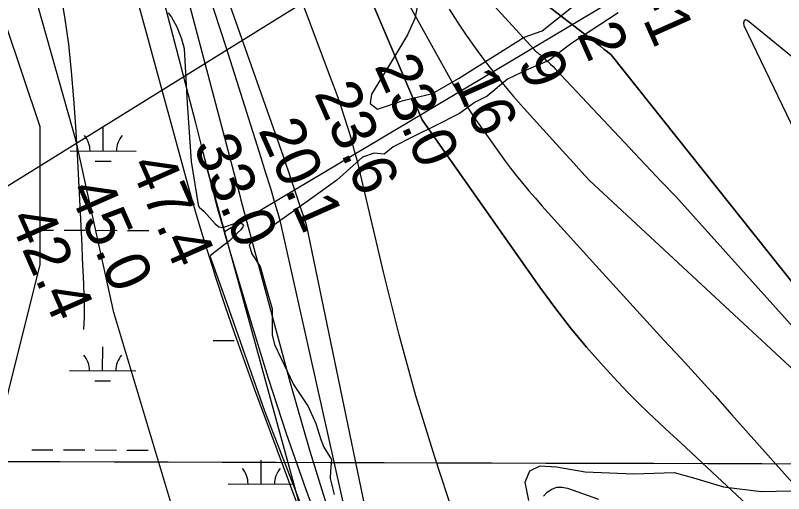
# Model space of a CAD drawing. Extents: x 3161615 to 3199515, y 867541 to 892976.
# Drawn here: x 3178692 to 3179855, y 885045 to 885770 of the extents above; entities that cross this region are included whole.
import ezdxf

# ---------------------------------------------------------------- set-up
doc = ezdxf.new("R2010")
doc.units = 0
for name, color, linetype in [('V-GRID-MAJR', 7, 'Continuous'), ('V-LEVE-TOET', 7, 'Continuous'), ('V-RIVR-EDGE', 7, 'Continuous'), ('V-RIVR-RANG', 7, 'Continuous'), ('V-RRAP-DIKE', 7, 'Continuous'), ('V-SITE-VEGE', 7, 'Continuous'), ('V-TOPO-DPTH', 7, 'Continuous'), ('V-TOPO-MAJR', 7, 'Continuous'), ('V-TOPO-MINR', 7, 'Continuous'), ('V-TOPO-SHOR', 7, 'Continuous'), ('V-TOPO-WATR', 7, 'Continuous'), ('V-WETL-SWMP', 7, 'Continuous')]:
    doc.layers.add(name, color=color, linetype=linetype)

msp = doc.modelspace()

# ---------------------------------------------------------------- linework, layer by layer
at = {"layer": 'V-GRID-MAJR'}
msp.add_spline([(3165858.044, 885132.7980000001), (3171084.176, 885116.4550000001), (3176310.311, 885100.872), (3181536.449, 885086.049), (3186762.588, 885071.987), (3191988.73, 885058.685), (3197214.873, 885046.142), (3197214.874, 885046.142)], degree=3, dxfattribs=at)
at = {"layer": 'V-LEVE-TOET'}
msp.add_lwpolyline([(3179786.706000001, 885905.810999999), (3179008.703000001, 885442.030999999), (3178979.472000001, 885548.3609999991), (3179008.703000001, 885442.030999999), (3179223.154000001, 884660.697999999)], dxfattribs=at)
at = {"layer": 'V-RIVR-EDGE'}
for points in [[(3178958.4510776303, 886410.6676848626), (3178969.323632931, 886372.0138898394), (3179000.705244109, 886334.7400081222), (3179027.789106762, 886295.092376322), (3179054.385484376, 886251.1540710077), (3179081.9415028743, 886209.5977699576), (3179113.286559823, 886157.5408401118), (3179132.7428204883, 886118.8658200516), (3179164.094952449, 886069.6701253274), (3179209.6624640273, 885983.7198714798), (3179250.0067820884, 885906.8431663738), (3179283.7185141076, 885847.6272528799), (3179298.868772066, 885803.2403750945), (3179300.7314537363, 885785.1145026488), (3179296.388896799, 885764.6195967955), (3179285.360691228, 885740.3262191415), (3179259.9791433, 885696.9933157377)], [(3179259.9791433, 885696.9933157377), (3179231.2512335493, 885650.3305588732), (3179228.831495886, 885636.0302791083), (3179240.255211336, 885627.4182736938), (3179278.914902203, 885640.6751915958), (3179323.2911674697, 885651.5335968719), (3179362.9270075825, 885673.8487343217), (3179462.2721420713, 885736.550639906), (3179489.477459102, 885746.0208776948), (3179541.08227897, 885787.3814367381), (3179584.0656600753, 885813.5033001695), (3179638.4986983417, 885841.5043536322), (3179669.065706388, 885860.5037876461), (3179715.387195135, 885886.6173968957), (3179747.858155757, 885904.1814966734), (3179768.379003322, 885910.3301351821), (3179790.773145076, 885902.6447539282), (3179811.7331317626, 885893.5322926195), (3179836.00528438, 885873.9203816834), (3179871.218384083, 885843.3132819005)], [(3179604.472128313, 885773.395304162), (3179534.2574884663, 885727.3120074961), (3179499.3809402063, 885701.1700981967), (3179468.828082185, 885687.8931344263), (3179436.841069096, 885673.1890906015), (3179406.256373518, 885647.036568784), (3179388.112813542, 885638.0207993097), (3179364.2267374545, 885620.9123470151), (3179327.4615658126, 885602.4051147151), (3179293.5623459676, 885585.7982974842), (3179263.9585163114, 885570.6114852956), (3179250.1020923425, 885559.6776132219), (3179234.8457092, 885561.1459641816), (3179217.1860967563, 885554.9902506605), (3179178.473343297, 885520.274069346), (3179140.7320224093, 885492.7086174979), (3179118.27892222, 885476.550372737), (3179086.7510941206, 885454.6920619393), (3179057.6088077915, 885433.304727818), (3179046.136746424, 885422.3649599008), (3179049.9175306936, 885408.5262234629), (3179062.745921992, 885389.4194850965), (3179071.252981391, 885358.4015462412), (3179080.7078899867, 885324.9968864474), (3179080.611198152, 885285.8933397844), (3179084.389624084, 885271.1008583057), (3179112.852220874, 885210.4672981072), (3179135.183866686, 885177.5076732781), (3179147.042004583, 885151.727077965), (3179154.611827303, 885127.3877127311), (3179158.8753799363, 885115.9321597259), (3179170.274332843, 885097.3058313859), (3179168.8000860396, 885079.6650856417), (3179168.2949134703, 885068.2213243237), (3179174.4341186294, 885043.8854965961)], [(3179469.1212902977, 885035.0499374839), (3179463.4672118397, 885062.7226936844), (3179470.662749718, 885079.8724168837), (3179486.418409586, 885087.4634646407), (3179511.2122431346, 885085.9715303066), (3179554.5887757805, 885078.2342656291), (3179628.020068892, 885075.1914385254), (3179689.0656473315, 885077.424867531), (3179718.6116977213, 885069.2449262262), (3179763.8815704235, 885055.7804746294), (3179820.611712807, 885048.487065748), (3179888.332327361, 885050.2271138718)]]:
    msp.add_lwpolyline(points, dxfattribs=at)
at = {"layer": 'V-RIVR-RANG'}
msp.add_line((3178620.342000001, 885474.3269999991), (3180080.780300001, 886381.013799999), dxfattribs=at)
at = {"layer": 'V-RRAP-DIKE'}
msp.add_lwpolyline([(3179786.705972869, 885905.8096059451), (3179008.7048132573, 885442.0322924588), (3178979.4726927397, 885548.3611068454), (3179008.7048132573, 885442.0322924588), (3179223.15483932, 884660.6990210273)], dxfattribs=at)
at = {"layer": 'V-SITE-VEGE'}
msp.add_lwpolyline([(3178923.408000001, 885773.2699999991), (3178928.432000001, 885766.761999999), (3178936.477000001, 885752.2309999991), (3178943.526000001, 885734.1919999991), (3178947.558000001, 885719.4899999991), (3178952.199000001, 885636.7629999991), (3178958.020000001, 885548.354999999), (3178968.483000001, 885482.851999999), (3178970.328000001, 885479.011999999), (3178977.693000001, 885472.5029999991), (3178994.603000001, 885453.9789999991), (3178999.956000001, 885449.474999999), (3179005.975000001, 885448.309999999), (3179026.8570000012, 885455.6989999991), (3179032.204000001, 885455.8729999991), (3179035.551000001, 885454.0399999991), (3179037.228000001, 885451.2019999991), (3179036.560000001, 885449.1969999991), (3179033.392000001, 885444.844999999), (3179028.051000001, 885440.324999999), (3179016.033000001, 885428.437999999), (3178987.654000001, 885406.665999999), (3178986.657000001, 885404.1569999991), (3179008.478000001, 885343.5199999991), (3179069.083000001, 885170.7919999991), (3179113.385000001, 885056.3699999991), (3179167.757000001, 884913.881999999)], dxfattribs=at)
at = {"layer": 'V-TOPO-DPTH'}
for points in [[(3179807.397457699, 885021.4626152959), (3179731.0639163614, 885092.6616002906), (3179714.931994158, 885107.6643109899), (3179698.770895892, 885122.6354339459), (3179682.566033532, 885137.5591752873), (3179666.331995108, 885152.4513288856), (3179650.2786624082, 885167.5228584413), (3179634.495024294, 885182.8647202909), (3179619.115928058, 885198.6120805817), (3179604.0065264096, 885214.6297731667), (3179581.886854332, 885238.6991619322), (3179556.5047871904, 885267.425532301), (3179531.899416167, 885296.7775780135), (3179508.459089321, 885327.0681367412), (3179485.795458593, 885357.9843708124), (3179308.633110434, 885609.8349551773), (3179308.508393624, 885610.0228227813), (3179307.906189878, 885611.2332921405), (3179307.816911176, 885611.4408526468), (3179099.0662176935, 886103.2552170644)], [(3179356.1920150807, 885011.5217359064), (3179326.3299369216, 885102.3425152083), (3179298.345780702, 885193.7071082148), (3179273.1785073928, 885285.8874217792), (3179249.889156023, 885378.6115490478), (3179214.4925198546, 885529.2932957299), (3179210.131042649, 885547.0359004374), (3179205.527192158, 885564.7127038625), (3179200.55978174, 885582.2908053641), (3179195.3499980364, 885599.8031055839), (3179189.8028073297, 885617.2128621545), (3179184.0485075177, 885634.5518129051), (3179177.983544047, 885651.7845549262), (3179171.711471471, 885668.9464911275), (3179027.093779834, 886053.8902647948)], [(3178935.2631834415, 886014.9258344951), (3179036.6848855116, 885727.8343553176), (3179048.8176202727, 885693.5367189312), (3179060.9696694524, 885659.2459364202), (3179073.150690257, 885624.965434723), (3179085.35102548, 885590.691786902), (3179097.3983391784, 885556.3666135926), (3179109.2223585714, 885521.9659022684), (3179120.7114365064, 885487.4518839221), (3179131.977220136, 885452.8623275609)], [(3179472.572727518, 885803.6757169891), (3179561.1543417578, 885735.5606051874), (3179566.6078696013, 885731.3314047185), (3179572.0379952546, 885727.072616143), (3179577.433017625, 885722.7694454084), (3179582.8046378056, 885718.4366865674), (3179588.202910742, 885714.1401907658), (3179593.660065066, 885709.9215571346), (3180109.3238385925, 885061.5308637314)], [(3180109.3238385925, 885061.5308637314), (3179593.660065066, 885709.9215571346), (3179588.202910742, 885714.1401907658), (3179582.8046378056, 885718.4366865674), (3179577.433017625, 885722.7694454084), (3179572.0379952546, 885727.072616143), (3179566.6078696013, 885731.3314047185), (3179561.1543417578, 885735.5606051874), (3179472.572727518, 885803.6757169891)], [(3179348.3878240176, 885778.8438419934), (3179361.2505127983, 885759.2175859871), (3179374.3941612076, 885739.7858793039), (3179387.9592490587, 885720.6459966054), (3179401.8052965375, 885701.7006632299), (3179416.117315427, 885683.1114186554), (3179430.7687373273, 885664.8016825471), (3179445.929263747, 885646.9112091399), (3179461.429193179, 885629.3002441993), (3179525.2531252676, 885558.8082940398), (3179537.172885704, 885545.6423099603), (3179549.0920461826, 885532.4757828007), (3179561.0103067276, 885519.3084410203), (3180047.9757696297, 885067.4413038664)], [(3179348.3878240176, 885778.8438419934), (3179361.2505127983, 885759.2175859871), (3179374.3941612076, 885739.7858793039), (3179387.9592490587, 885720.6459966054), (3179401.8052965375, 885701.7006632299), (3179416.117315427, 885683.1114186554), (3179430.7687373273, 885664.8016825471), (3179445.929263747, 885646.9112091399), (3179461.429193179, 885629.3002441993), (3179525.2531252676, 885558.8082940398), (3179537.172885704, 885545.6423099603), (3179549.0920461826, 885532.4757828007), (3179561.0103067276, 885519.3084410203), (3180047.9757696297, 885067.4413038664)], [(3179131.977220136, 885452.8623275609), (3179254.993421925, 884861.3710150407)]]:
    msp.add_lwpolyline(points, dxfattribs=at)
at = {"layer": 'V-TOPO-MAJR'}
msp.add_lwpolyline([(3178870.3083966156, 885966.9419328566), (3178929.8176153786, 885740.6040059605), (3178941.4829973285, 885696.0377639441), (3178953.0833886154, 885651.4546873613), (3178964.586293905, 885606.8463589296), (3178976.02420853, 885562.2211959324), (3178989.2840018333, 885510.2518425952), (3178994.149089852, 885491.6278803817), (3178999.155220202, 885473.0427733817), (3179004.3729140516, 885454.5159492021), (3179009.7316502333, 885436.0279802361), (3179048.7815742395, 885304.1204120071), (3179074.7306269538, 885220.0323541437), (3179101.9575021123, 885136.3764935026), (3179131.101110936, 885053.3689286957), (3179161.5225422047, 884970.7935611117)], dxfattribs=at)
at = {"layer": 'V-TOPO-MINR'}
for points in [[(3178747.572147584, 886439.026102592), (3178770.2073508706, 886373.3177873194), (3178792.822560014, 886307.6025963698), (3178815.4077779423, 886241.8770919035), (3178837.9730017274, 886176.1447117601), (3178879.2385694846, 886055.8489540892), (3178881.1374281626, 886050.2531490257), (3178883.0115085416, 886044.6491488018), (3178884.848421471, 886039.0328558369), (3178886.660556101, 886033.4083677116), (3178894.9294113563, 886007.4492741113), (3178900.715274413, 885988.7977463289), (3178906.3117533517, 885970.091120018), (3178911.6241561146, 885951.3018459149), (3178916.7471747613, 885932.4574732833), (3179031.5841974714, 885497.0386772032), (3179032.239976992, 885494.5308067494), (3179033.4574047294, 885489.7713540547), (3179033.8086153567, 885488.3328225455), (3179033.839865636, 885488.2145472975), (3179107.825506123, 885213.1302840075), (3179137.5113488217, 885109.6931798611), (3179169.476330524, 885007.0076136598)], [(3178694.599569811, 886401.0319567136), (3178709.211447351, 886354.7720076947), (3178723.6433598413, 886308.4546355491), (3178803.5666796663, 886049.2884361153), (3178808.906908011, 886031.7430190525), (3178814.1609385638, 886014.1721718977), (3178819.2856724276, 885996.5631796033), (3178824.3242084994, 885978.9287572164), (3178841.3207227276, 885918.6040327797), (3178854.7340400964, 885870.7718605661), (3178868.068932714, 885822.9179384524), (3178881.286188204, 885775.0313914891), (3178894.425018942, 885727.1230946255), (3178948.444740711, 885529.1971141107), (3178958.243364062, 885494.2185981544), (3178968.352630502, 885459.3323573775), (3178978.9278615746, 885424.5845293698), (3178989.813735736, 885389.9289765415), (3178995.1561273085, 885373.3110763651), (3179009.2350215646, 885330.5158906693), (3179023.6987457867, 885287.8540910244), (3179038.7397149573, 885245.3923704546), (3179054.1655140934, 885203.064035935), (3179268.094212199, 884628.1930911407)], [(3178804.937765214, 886389.3952643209), (3178882.9965565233, 886118.165137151), (3178892.562150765, 886085.6866178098), (3178902.3950065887, 886053.2910318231), (3178912.628754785, 886021.0198458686), (3178923.1297645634, 885988.8315932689), (3178938.629850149, 885942.3002704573), (3178956.9654142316, 885886.8708313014), (3178975.1463098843, 885831.3910644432), (3178993.095202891, 885775.8358060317), (3179010.8894274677, 885720.2302199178), (3179063.5998509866, 885554.3207613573), (3179070.8478914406, 885531.2238806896), (3179077.9865666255, 885508.0936704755), (3179084.9611939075, 885484.9134659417), (3179091.82645592, 885461.6999318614), (3179202.6140541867, 884965.0936932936)], [(3178795.7998884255, 885293.9363256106), (3178796.777860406, 885312.4991168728), (3178796.7727370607, 885335.7856626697), (3178796.438320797, 885344.1171328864), (3178795.6408373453, 885363.3232544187), (3178794.8079908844, 885382.5277934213), (3178793.9220999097, 885401.7299586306), (3178793.000845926, 885420.9305413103), (3178786.153989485, 885559.6293563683), (3178783.710301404, 885601.3347054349), (3178780.755827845, 885642.9991074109), (3178777.035176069, 885684.6020887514), (3178772.8037388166, 885726.1641230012), (3178767.1246794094, 885767.4830556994), (3178760.035422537, 885808.5205841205), (3178750.830869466, 885849.136006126), (3178740.21611893, 885889.4700238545), (3178724.770807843, 885942.5304114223), (3178720.3785014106, 885956.6887282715), (3178715.659728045, 885970.7309257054), (3178710.45125428, 885984.598944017), (3178704.916313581, 885998.3508429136), (3178635.0653220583, 886163.4723501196)], [(3179099.0662176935, 886103.2552170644), (3179307.816911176, 885611.4408526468), (3179307.906189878, 885611.2332921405), (3179308.508393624, 885610.0228227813), (3179308.633110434, 885609.8349551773), (3179485.795458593, 885357.9843708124), (3179508.459089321, 885327.0681367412), (3179531.899416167, 885296.7775780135), (3179556.5047871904, 885267.425532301), (3179581.886854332, 885238.6991619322), (3179604.0065264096, 885214.6297731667), (3179619.115928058, 885198.6120805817), (3179634.495024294, 885182.8647202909), (3179650.2786624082, 885167.5228584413), (3179666.331995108, 885152.4513288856), (3179682.566033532, 885137.5591752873), (3179698.770895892, 885122.6354339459), (3179714.931994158, 885107.6643109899), (3179731.0639163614, 885092.6616002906), (3179807.397457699, 885021.4626152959)], [(3179356.1920150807, 885011.5217359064), (3179326.3299369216, 885102.3425152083), (3179298.345780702, 885193.7071082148), (3179273.1785073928, 885285.8874217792), (3179249.889156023, 885378.6115490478), (3179214.4925198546, 885529.2932957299), (3179210.131042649, 885547.0359004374), (3179205.527192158, 885564.7127038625), (3179200.55978174, 885582.2908053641), (3179195.3499980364, 885599.8031055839), (3179189.8028073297, 885617.2128621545), (3179184.0485075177, 885634.5518129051), (3179177.983544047, 885651.7845549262), (3179171.711471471, 885668.9464911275), (3179027.093779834, 886053.8902647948)], [(3178935.2631834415, 886014.9258344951), (3179036.6848855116, 885727.8343553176), (3179048.8176202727, 885693.5367189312), (3179060.9696694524, 885659.2459364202), (3179073.150690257, 885624.965434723), (3179085.35102548, 885590.691786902), (3179097.3983391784, 885556.3666135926), (3179109.2223585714, 885521.9659022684), (3179120.7114365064, 885487.4518839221), (3179131.977220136, 885452.8623275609)], [(3179472.572727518, 885803.6757169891), (3179561.1543417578, 885735.5606051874), (3179566.6078696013, 885731.3314047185), (3179572.0379952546, 885727.072616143), (3179577.433017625, 885722.7694454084), (3179582.8046378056, 885718.4366865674), (3179588.202910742, 885714.1401907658), (3179593.660065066, 885709.9215571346), (3180109.3238385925, 885061.5308637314)], [(3179286.692146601, 885788.0637528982), (3179354.869164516, 885665.6657726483), (3179362.869311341, 885651.8327906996), (3179371.1599825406, 885638.1827417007), (3179379.8864403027, 885624.8070921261), (3179388.9034224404, 885611.6143755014), (3179423.839909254, 885562.2280654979), (3179432.535776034, 885550.2293358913), (3179441.4111111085, 885538.3681287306), (3179450.5556486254, 885526.713205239), (3179459.8796544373, 885515.1958041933), (3179469.4086692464, 885503.8423982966), (3179479.031309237, 885492.5699338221), (3179488.7943869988, 885481.4188814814), (3179498.651089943, 885470.3487705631), (3179570.489982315, 885390.6765572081), (3179596.1332575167, 885362.3637223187), (3179621.8599097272, 885334.1271925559), (3179647.7116274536, 885306.005120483), (3179673.646722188, 885277.9593535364), (3179699.5551448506, 885249.8896875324), (3179725.344634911, 885221.711857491), (3179750.9557260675, 885193.3717813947), (3179776.447884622, 885164.923541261), (3179952.4241604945, 884967.2893205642)], [(3179406.183480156, 885796.2967709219), (3179476.5695447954, 885718.1828154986), (3179477.884478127, 885716.8154329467), (3179479.253880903, 885715.5089786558), (3179482.2105642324, 885713.1397831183), (3179483.7389188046, 885712.0086380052), (3179486.709617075, 885709.6385410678), (3179488.1519607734, 885708.3995892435), (3179493.67556271, 885703.5035253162), (3179497.8073562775, 885699.7379649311), (3179501.8674380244, 885695.8986370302), (3179505.81995204, 885691.9486578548), (3179509.7007542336, 885687.9249111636), (3179669.706545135, 885517.3725426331), (3179691.5441102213, 885495.1511429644), (3180092.134371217, 885049.1315453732)], [(3179885.371272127, 885692.0466332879), (3179800.198484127, 885761.8569845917), (3179798.778684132, 885762.4687424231), (3179797.4284413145, 885762.6191021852), (3179795.0061843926, 885761.0742294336), (3179793.875896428, 885757.7377613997), (3179794.5411632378, 885754.2784276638), (3180130.625419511, 885055.506929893)], [(3179131.977220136, 885452.8623275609), (3179254.993421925, 884861.3710150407)], [(3179491.179979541, 885041.3242761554), (3179497.0264605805, 885047.8455932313), (3179504.062620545, 885052.2879995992), (3179511.429278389, 885055.0452516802), (3179519.2916830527, 885055.2747723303), (3179527.484585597, 885053.8191386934), (3179574.6634504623, 885036.8054403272)]]:
    msp.add_lwpolyline(points, dxfattribs=at)
at = {"layer": 'V-TOPO-SHOR'}
msp.add_lwpolyline([(3178937.830000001, 884996.680999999), (3178841.097717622, 885319.4969331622), (3178784.1570053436, 885579.1160015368), (3178727.0569583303, 885781.0773513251), (3178684.4510083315, 886011.8277267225), (3178656.3391553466, 886271.3671277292), (3178585.103514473, 886574.2693187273), (3178513.9475409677, 886906.0003690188), (3178471.421258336, 887165.5796037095), (3178400.0262827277, 887410.8240761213), (3178256.7184936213, 887713.9254355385), (3178184.885347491, 887800.6111818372), (3178141.8013932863, 887858.3884014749), (3178055.553817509, 887945.1139814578), (3178012.4300296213, 887988.4767714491), (3177998.1749347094, 888046.1743237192)], dxfattribs=at)
at = {"layer": 'V-TOPO-WATR'}
msp.add_lwpolyline([(3179348.3878240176, 885778.8438419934), (3179361.2505127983, 885759.2175859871), (3179374.3941612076, 885739.7858793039), (3179387.9592490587, 885720.6459966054), (3179401.8052965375, 885701.7006632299), (3179416.117315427, 885683.1114186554), (3179430.7687373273, 885664.8016825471), (3179445.929263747, 885646.9112091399), (3179461.429193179, 885629.3002441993), (3179525.2531252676, 885558.8082940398), (3179537.172885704, 885545.6423099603), (3179549.0920461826, 885532.4757828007), (3179561.0103067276, 885519.3084410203), (3180047.9757696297, 885067.4413038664)], dxfattribs=at)
at = {"layer": 'V-WETL-SWMP'}
for p, q in [((3178825.1001593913, 885564.1975069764), (3178825.199640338, 885600.1973692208)), ((3178775.1003570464, 885564.3356715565), (3178875.0999617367, 885564.0593423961)), ((3178813.057565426, 885548.7997255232), (3178837.0574705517, 885548.7334065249)), ((3178729.5469194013, 885444.3900920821), (3178749.924655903, 885444.3337822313)), ((3178765.9245926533, 885444.2895695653), (3178797.9244661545, 885444.2011442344)), ((3178813.924402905, 885444.1569315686), (3178845.9242764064, 885444.0685062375)), ((3178861.9242131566, 885444.0242935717), (3178893.924086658, 885443.9358682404)), ((3178991.3725010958, 885277.49195576), (3179023.3723745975, 885277.4035304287)), ((3178824.180858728, 885231.5237799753), (3178824.2803396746, 885267.5236422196)), ((3178774.1810563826, 885231.6619445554), (3178874.1806610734, 885231.3856153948)), ((3178812.1382647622, 885216.125998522), (3178836.138169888, 885216.0596795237)), ((3178717.005481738, 885111.7484805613), (3178749.0053552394, 885111.6600552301)), ((3178765.00529199, 885111.6158425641), (3178797.0051654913, 885111.5274172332)), ((3178813.0051022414, 885111.4832045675), (3178845.004975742, 885111.3947792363)), ((3178861.0049124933, 885111.3505665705), (3178893.004785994, 885111.2621412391)), ((3179064.1798903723, 885060.046939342), (3179064.279371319, 885096.0468015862)), ((3179014.180088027, 885060.1851039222), (3179112.011956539, 885059.9147648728))]:
    msp.add_line(p, q, dxfattribs=at)
for points in [[(3178690.370000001, 884320.476999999), (3178716.488000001, 884346.6039999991), (3178742.606000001, 884451.1129999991), (3178742.606000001, 884529.4949999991), (3178703.429000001, 884660.1309999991), (3178677.311000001, 884843.0219999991), (3178664.252000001, 884986.721999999), (3178664.252000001, 885130.4219999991), (3178690.370000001, 885234.9299999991), (3178729.547000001, 885391.6939999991), (3178729.547000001, 885600.711999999), (3178677.311000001, 885757.474999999), (3178585.897000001, 885979.5569999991), (3178507.543000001, 886175.510999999), (3178481.425000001, 886319.2109999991), (3178468.366000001, 886449.846999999)], [(3178923.408000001, 885773.270999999), (3178928.432000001, 885766.760999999), (3178936.477000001, 885752.231999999), (3178943.525000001, 885734.1919999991), (3178947.559000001, 885719.4899999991), (3178952.200000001, 885636.7629999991), (3178958.0190000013, 885548.354999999), (3178968.483000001, 885482.851999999), (3178970.328000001, 885479.010999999), (3178977.692000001, 885472.503999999), (3178994.602000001, 885453.9779999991), (3178999.957000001, 885449.4729999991), (3179005.976000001, 885448.3119999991), (3179026.8570000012, 885455.6989999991), (3179032.205000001, 885455.873999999), (3179035.551000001, 885454.040999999), (3179037.227000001, 885451.2019999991), (3179036.561000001, 885449.1959999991), (3179033.392000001, 885444.844999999)], [(3179033.392000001, 885444.844999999), (3179028.051000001, 885440.3239999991), (3179016.035000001, 885428.437999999), (3178987.655000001, 885406.665999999), (3178986.656000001, 885404.1579999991), (3179008.478000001, 885343.5199999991), (3179069.083000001, 885170.790999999), (3179113.385000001, 885056.368999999), (3179167.758000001, 884913.8829999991)]]:
    msp.add_lwpolyline(points, dxfattribs=at)
for centre, radius, start, end in [((3178769.8587537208, 885564.824960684), 35.24628790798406, 359.0698546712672, 40.61351300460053), ((3178880.344189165, 885564.5196560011), 35.24628790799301, 139.0698518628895, 180.61351019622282), ((3178768.9394530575, 885232.1512336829), 35.24628790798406, 359.0698546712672, 40.61351300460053), ((3178879.424888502, 885231.845929), 35.24628790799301, 139.0698518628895, 180.61351019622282), ((3179008.9384847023, 885060.6743930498), 35.24628790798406, 359.0698546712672, 40.61351300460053), ((3179119.423920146, 885060.3690883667), 35.24628790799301, 139.0698518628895, 180.61351019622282)]:
    msp.add_arc(centre, radius, start, end, dxfattribs=at)

# ---------------------------------------------------------------- texts
at = {"layer": 'V-RIVR-RANG'}
for s, rotation, p in [('-1', 293.97499999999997, (3179628.9446764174, 885790.9745420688)), ('2', 293.97499999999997, (3179541.493471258, 885741.522751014)), ('9', 293.97499999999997, (3179451.2564913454, 885698.3375158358)), ('23.0', 293.97499999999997, (3179234.7678270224, 885692.950229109)), ('16', 293.97499999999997, (3179353.515656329, 885672.0237772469)), ('23.6', 293.97499999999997, (3179143.6723779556, 885651.6931649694)), ('20.1', 293.97499999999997, (3179059.0079475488, 885595.9748180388)), ('33.0', 293.97499999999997, (3178960.3034597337, 885571.8302718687)), ('47.4', 293.7683257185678, (3178864.0842851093, 885543.1490763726)), ('45.0', 293.7683257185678, (3178771.498836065, 885505.2705471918)), ('42.4', 293.7683257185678, (3178681.251285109, 885462.0810763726))]:
    msp.add_text(s, height=67, rotation=rotation, dxfattribs=at).set_placement(p)

doc.saveas('drawing.dxf')
